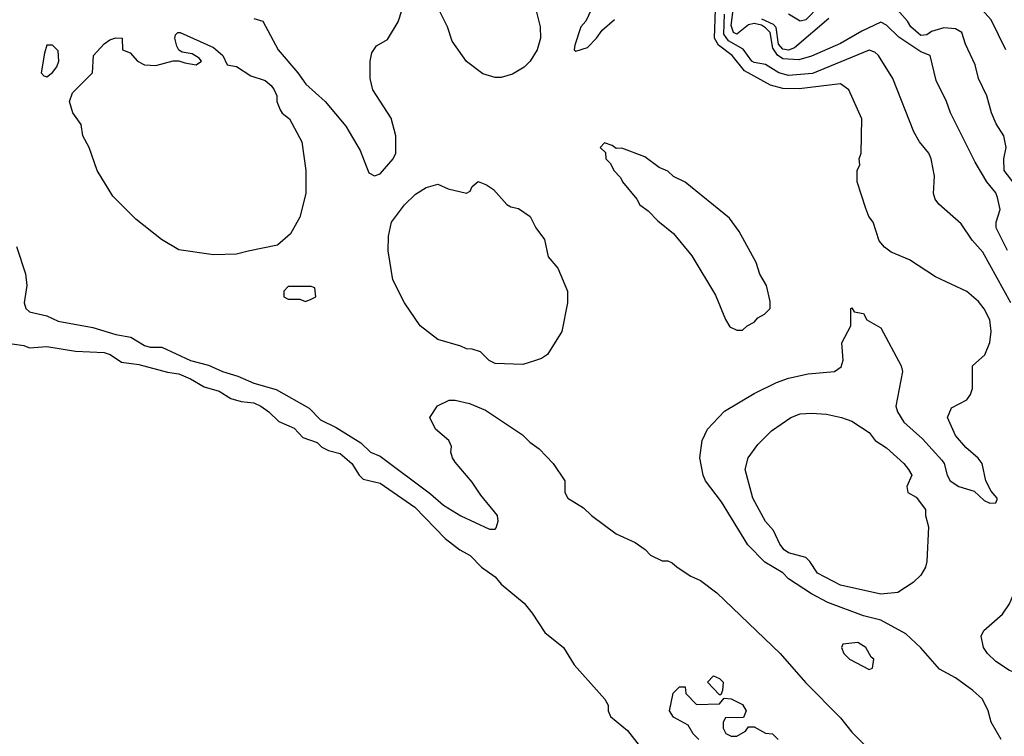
# Model space of a CAD drawing. Header units: inches. Extents: x 1793389 to 1900389, y 320802 to 470796.
# Tile 529 of 656: x 1853496 to 1856920, y 396601 to 399095. Entities that reach past the tile are written whole.
import ezdxf

# ---------------------------------------------------------------- set-up
doc = ezdxf.new("R2010")
doc.units = ezdxf.units.IN
doc.header["$MEASUREMENT"] = 0
doc.layers.add('B8359', color=7, linetype='Continuous')

msp = doc.modelspace()

# ---------------------------------------------------------------- linework, layer by layer
at = {"layer": 'B8359', "color": 2}
for points, elevation in [([(1855150, 398894), (1855106.8, 398906.8), (1855049.5, 398949.5), (1855000.2, 399020.2), (1854984, 399070), (1854954, 399130), (1854945.2, 399170), (1854950, 399234), (1854958, 399262), (1854970, 399282), (1855050, 399301), (1855130, 399291), (1855198, 399250), (1855238, 399210), (1855259.8, 399179.8), (1855291, 399130), (1855306, 399070), (1855306.8, 399030), (1855296, 398990), (1855270.8, 398950), (1855250, 398929.2), (1855210, 398905.2), (1855170, 398894)], 258), ([(1854170, 398276), (1854050, 398294), (1853988.7, 398330), (1853900.1, 398400.1), (1853820.2, 398480.2), (1853765.2, 398570), (1853738, 398650), (1853716, 398690), (1853709.4, 398729.4), (1853681.2, 398770), (1853669.4, 398810), (1853680.2, 398839.8), (1853749, 398910), (1853753.2, 398970), (1853790, 399011), (1853810, 399024.7), (1853830, 399031), (1853852, 399030), (1853854, 398990), (1853879.8, 398979.8), (1853906, 398950), (1853930, 398937.1), (1853970, 398935.5), (1854030, 398951.3), (1854050, 398952), (1854070, 398944), (1854110, 398938), (1854128, 398950), (1854120.4, 398960.4), (1854095.3, 398975.3), (1854061.2, 398981.2), (1854049, 398989), (1854042, 399002), (1854035.3, 399030), (1854038, 399042), (1854046, 399050), (1854054, 399050), (1854170, 398998), (1854202, 398970), (1854218, 398938), (1854250, 398932), (1854299.8, 398899.8), (1854350, 398882.8), (1854370, 398866), (1854380.7, 398850), (1854390.5, 398830), (1854390.4, 398810), (1854401.4, 398781.4), (1854408.9, 398768.9), (1854434, 398750), (1854477.3, 398670), (1854490.7, 398570), (1854490.7, 398490), (1854470, 398408), (1854438, 398350), (1854392, 398310), (1854290, 398289.2), (1854250, 398279.3)], 258), ([(1853610, 399006), (1853590, 399006), (1853582, 398978), (1853571.3, 398910), (1853579.6, 398899.6), (1853590, 398896), (1853610, 398911), (1853625.2, 398930), (1853632.3, 398950), (1853630, 398986)], 262), ([(1855530, 398666), (1855514, 398650), (1855532.7, 398632.7), (1855534, 398610), (1855550, 398594), (1855562, 398570), (1855585.4, 398545.4), (1855592, 398530), (1855642, 398470), (1855652, 398450), (1855682, 398430), (1855715.3, 398395.3), (1855770, 398351), (1855832.8, 398272.8), (1855915.9, 398135.9), (1855950, 398052), (1855965.4, 398025.4), (1855990, 398014), (1856010, 398014), (1856026, 398030), (1856050, 398042), (1856063.1, 398056.9), (1856086, 398070), (1856106, 398090), (1856106, 398114), (1856093.2, 398170), (1856069.3, 398209.3), (1856057.2, 398250), (1855997.5, 398357.5), (1855964.1, 398404.1), (1855810, 398529), (1855769.1, 398549.1), (1855750, 398568), (1855720.2, 398580.2), (1855670, 398618), (1855590, 398648), (1855570, 398646), (1855556.4, 398656.4)], 262), ([(1855245.4, 397894.6), (1855150, 397898), (1855128.9, 397908.9), (1855099, 397939), (1855070, 397948.7), (1855050, 397949), (1855030, 397959), (1854950, 397982), (1854889, 398030), (1854834, 398110), (1854794, 398190), (1854777.2, 398290), (1854778, 398342), (1854789.2, 398390), (1854834, 398450), (1854872.9, 398487.1), (1854910, 398510.8), (1854950, 398522.8), (1854986, 398506), (1855050, 398491.3), (1855062, 398498), (1855070, 398514), (1855090, 398532), (1855119.8, 398519.8), (1855143.6, 398503.6), (1855190, 398452), (1855203.6, 398443.6), (1855230, 398438), (1855271, 398410), (1855290.7, 398370.7), (1855321, 398330), (1855333.4, 398270), (1855366.8, 398230), (1855401, 398150), (1855401, 398110), (1855381, 398010), (1855331.3, 397930), (1855310, 397915.3), (1855290, 397909)], 258), ([(1854510, 398166), (1854430, 398166), (1854414, 398150), (1854414, 398130), (1854430, 398122), (1854470, 398122), (1854490, 398114), (1854510, 398122), (1854526, 398130), (1854522, 398162)], 262), ([(1856490, 397096), (1856350, 397127.3), (1856270, 397169.3), (1856244, 397210), (1856230, 397224), (1856170, 397239.3), (1856154, 397250), (1856139, 397270), (1856117.5, 397317.5), (1856090, 397348.7), (1856045.2, 397430), (1856019, 397530), (1856029, 397570), (1856063.2, 397616.8), (1856110, 397664.7), (1856178, 397710), (1856210, 397722.8), (1856250, 397726), (1856302, 397722), (1856354, 397710), (1856390, 397698), (1856450, 397658), (1856470.9, 397630.9), (1856510, 397604.7), (1856570, 397550.8), (1856586.8, 397530), (1856598.8, 397510), (1856581, 397470), (1856584.7, 397450), (1856613, 397433), (1856646, 397390), (1856646, 397370), (1856656, 397330), (1856651, 397210), (1856646, 397190), (1856630, 397162), (1856603.5, 397136.5), (1856550, 397101.2)], 254), ([(1857070, 396808), (1856990, 396809), (1856938, 396830), (1856890, 396862), (1856862, 396890), (1856848, 396910), (1856839, 396950), (1856848.7, 396970), (1856913.2, 397026.8), (1856938, 397062), (1856949, 397090), (1857010, 397164.7), (1857050, 397202), (1857070, 397211.3), (1857090, 397204.7), (1857112, 397190), (1857142.8, 397142.8), (1857178, 397110), (1857190, 397092), (1857202, 397010), (1857201, 396970), (1857174, 396886), (1857110, 396828)], 254), ([(1856410, 396928), (1856358, 396922), (1856354, 396910), (1856362, 396890), (1856382, 396870), (1856450, 396834), (1856462, 396838), (1856466, 396870), (1856456.4, 396876.4), (1856438, 396910)], 262), ([(1855930, 396746), (1855888, 396790), (1855908.4, 396811.6), (1855930, 396802), (1855942, 396790), (1855939.6, 396760.4), (1855934, 396746)], 254)]:
    msp.add_lwpolyline(points, close=True, dxfattribs=dict(at, elevation=elevation))
for points, elevation in [([(1856931.1, 398291.1), (1856892, 398370), (1856892, 398390), (1856905.4, 398434.6), (1856896.3, 398476.3), (1856890, 398492), (1856859.5, 398530), (1856818.6, 398598.6), (1856733.2, 398770), (1856719, 398810), (1856683.2, 398883.2), (1856662, 398970), (1856630, 398982.7), (1856553.5, 399033.5), (1856510, 399076), (1856490, 399086), (1856424.9, 399055.1), (1856350, 399011.8), (1856250, 398967.8), (1856204.9, 398955.1), (1856150, 398958.5), (1856131, 398971), (1856115.1, 398995.1), (1856105.4, 399050), (1856090, 399066.6), (1856075.1, 399075.1), (1856050, 399081), (1856030, 399077), (1855990, 399043.9), (1855978.4, 399050), (1855970, 399074), (1855984.7, 399195.3)], 250), ([(1855502, 399170), (1855464.7, 399090), (1855446.8, 399070), (1855426.4, 399006.4), (1855424.7, 398990), (1855430, 398984.7), (1855470, 398998), (1855502, 399030), (1855522, 399058), (1855564.7, 399095.3)], 262), ([(1854310, 399098.8), (1854342, 399090), (1854394.8, 398990), (1854462.8, 398910), (1854491, 398870), (1854558, 398810), (1854630, 398724.7), (1854679.9, 398639.9), (1854710, 398562), (1854730, 398551.3), (1854750, 398558), (1854795.3, 398610), (1854804, 398630), (1854804, 398690), (1854788, 398752), (1854724, 398850), (1854715.3, 398890), (1854715.3, 398950), (1854720.4, 398979.6), (1854736.4, 399003.6), (1854774.6, 399025.4), (1854812.5, 399087.5), (1854826, 399130)], 262), ([(1856909.2, 396590), (1856874, 396650), (1856864, 396690), (1856844, 396730), (1856810, 396761.2), (1856750, 396805.2), (1856694.5, 396834.5), (1856629.5, 396909.5), (1856578, 396958), (1856490, 397005.1), (1856430, 397020.5), (1856306.7, 397066.7), (1856250, 397097.4), (1856170, 397149.6), (1856149.3, 397170), (1856087.2, 397207.2), (1856027.8, 397267.8), (1855936.6, 397416.6), (1855881.2, 397490), (1855873.2, 397510), (1855861.2, 397570), (1855869, 397631), (1855888, 397670), (1855947.2, 397732.8), (1856050, 397794), (1856127.5, 397832.5), (1856170, 397847.7), (1856237.5, 397862.5), (1856329.3, 397870.7), (1856352.7, 397887.3), (1856359, 397910), (1856355.3, 397970), (1856386, 398030), (1856386, 398090), (1856390, 398092), (1856398, 398078), (1856430, 398072), (1856442, 398050), (1856490, 398022), (1856561, 397890), (1856566, 397870), (1856543, 397750), (1856548, 397730), (1856570, 397694.8), (1856635.8, 397635.8), (1856702.5, 397562.5), (1856710.8, 397550), (1856720.7, 397510), (1856731.3, 397490), (1856762, 397470), (1856814.8, 397454.8), (1856850, 397422), (1856870, 397412), (1856890, 397414), (1856894.6, 397425.4), (1856895.3, 397430), (1856874.6, 397454.6), (1856855.3, 397490), (1856842.7, 397550), (1856829.5, 397569.5), (1856785.6, 397605.6), (1856750, 397648), (1856722, 397710), (1856736.4, 397743.6), (1856790, 397772), (1856802, 397790), (1856808.9, 397811.1), (1856809.2, 397890.8), (1856851.8, 397928.2), (1856870, 397972), (1856874.5, 398010), (1856869.4, 398050), (1856850, 398089), (1856830, 398114), (1856790, 398149), (1856680.2, 398200.2), (1856590, 398259), (1856526, 398286), (1856502.7, 398302.7), (1856484.7, 398324.7), (1856464, 398390), (1856449, 398410), (1856438, 398438), (1856408.7, 398530), (1856408.7, 398570), (1856418, 398590), (1856415.3, 398610), (1856422, 398630), (1856424, 398750), (1856379, 398850), (1856350, 398872), (1856206.3, 398853.7), (1856150, 398855.1), (1856107.3, 398867.3), (1856016.3, 398916.3), (1855973.6, 398970), (1855925.5, 399005.5), (1855912.3, 399030), (1855915.3, 399130)], 258), ([(1856277.4, 399142.6), (1856230, 399093.7), (1856210, 399089.5), (1856170, 399113.3)], 242), ([(1856966, 398510), (1856919.5, 398570), (1856918, 398610), (1856926, 398650), (1856918, 398690), (1856891.7, 398731.7), (1856875.1, 398770), (1856859.5, 398830), (1856829.7, 398889.7), (1856818, 398938), (1856785.1, 399010), (1856772.3, 399050), (1856750, 399062.4), (1856710, 399066.8), (1856666.4, 399053.6), (1856650, 399042), (1856630, 399039.7), (1856594.5, 399070), (1856583.6, 399090), (1856549, 399129)], 246), ([(1856925.2, 398990), (1856874.2, 399094.2), (1856841.2, 399130)], 242), ([(1856942, 398110), (1856845.4, 398285.4), (1856807.7, 398327.7), (1856770, 398384), (1856692.5, 398452.5), (1856679, 398470), (1856673.2, 398490), (1856677.2, 398550), (1856665.2, 398610), (1856657.2, 398630), (1856625.2, 398670), (1856604.8, 398704.8), (1856532.7, 398890), (1856482, 398970), (1856470, 398982), (1856450, 398989), (1856252.9, 398907.1), (1856170, 398900.4), (1856136, 398910), (1856090, 398938.4), (1856050, 398945.1), (1856042.4, 398950), (1856012, 398992), (1855960.7, 399020.7), (1855944.4, 399044.4), (1855946.6, 399113.4)], 254), ([(1856310, 399099.3), (1856190, 398997.2), (1856170, 398988.2), (1856150, 398991.7), (1856135.2, 399010), (1856126.9, 399066.9), (1856117.8, 399077.8), (1856076.6, 399096.6)], 246), ([(1853485.4, 398305.4), (1853516, 398210), (1853521, 398170), (1853512, 398110), (1853518, 398090), (1853530, 398078), (1853590, 398064), (1853630, 398045.5), (1853750, 398023.8), (1853830, 397999.1), (1853882, 397990), (1853930, 397960.7), (1853950, 397954.8), (1853990, 397954.8), (1854090, 397908.8), (1854152.4, 397892.4), (1854201, 397870), (1854254.9, 397854.9), (1854310, 397830.5), (1854388, 397808), (1854502.5, 397742.5), (1854542, 397702), (1854596.1, 397676.1), (1854682.8, 397622.8), (1854716, 397590), (1854750, 397576), (1854924.9, 397444.9), (1854970, 397405.5), (1855030, 397368.2), (1855130, 397322), (1855150, 397322), (1855153.2, 397326.8), (1855159.3, 397350), (1855158, 397370), (1855100.1, 397440.1), (1855070, 397485.2), (1855010, 397555.3), (1855001.2, 397570), (1854995.3, 397590), (1854998, 397610), (1854988, 397630), (1854942, 397670), (1854922, 397710), (1854949.4, 397750.6), (1854990, 397771), (1855010, 397771), (1855059.8, 397759.8), (1855115.9, 397735.9), (1855244.7, 397650), (1855270, 397624.7), (1855302, 397602), (1855351.3, 397550), (1855391.3, 397490), (1855391.3, 397450), (1855402, 397430), (1855456.8, 397396.8), (1855484.7, 397370), (1855570, 397306), (1855636, 397276), (1855671.3, 397251.3), (1855690, 397232), (1855730, 397212), (1855750, 397212), (1855765.4, 397205.4), (1855782, 397190), (1855830, 397158), (1855863.5, 397143.5), (1855920.7, 397100.7), (1856141, 396890), (1856228.3, 396788.3), (1856350, 396666), (1856390, 396616), (1856452.8, 396552.8)], 258), ([(1853470, 397966.7), (1853510, 397961.3), (1853530, 397952.4), (1853590, 397958), (1853690, 397941.3), (1853790, 397936.5), (1853810.2, 397930.2), (1853850, 397902.6), (1853910, 397894.9), (1854010, 397868.4), (1854050, 397862.4), (1854090, 397845.5), (1854137.3, 397817.3), (1854190, 397802), (1854230, 397777.1), (1854266.6, 397766.6), (1854310, 397761.6), (1854334.8, 397750), (1854362.8, 397730), (1854396.8, 397696.8), (1854450, 397673), (1854480.9, 397640.9), (1854530, 397624), (1854546.9, 397606.9), (1854570, 397595.5), (1854610, 397584.9), (1854650.7, 397550), (1854676, 397510), (1854690, 397496), (1854750, 397482), (1854870, 397398), (1854976, 397290), (1855026.8, 397250), (1855062.8, 397230), (1855102, 397190), (1855150, 397156.3), (1855170.4, 397130.4), (1855250, 397064), (1855278, 397030), (1855322, 396962), (1855387.3, 396910), (1855424, 396850), (1855530.8, 396730), (1855542.8, 396710), (1855542.8, 396690), (1855551, 396670), (1855610, 396621), (1855658.8, 396558.8)], 254), ([(1855858, 396590), (1855838, 396610), (1855820.4, 396640.4), (1855770, 396668), (1855755.3, 396690), (1855768.4, 396751.6), (1855790, 396774), (1855810, 396774), (1855812, 396750), (1855850, 396712), (1855930, 396714), (1855946, 396734), (1855970, 396732), (1856010, 396712), (1856022, 396690), (1856012.7, 396667.3), (1855950, 396666), (1855942, 396650), (1855942, 396630), (1855951.6, 396611.6), (1855970, 396602), (1855990, 396602), (1856020.4, 396619.6), (1856030, 396634), (1856050, 396634), (1856090, 396612), (1856114, 396610), (1856134, 396590)], 254)]:
    msp.add_lwpolyline(points, dxfattribs=dict(at, elevation=elevation))

doc.saveas('drawing.dxf')
